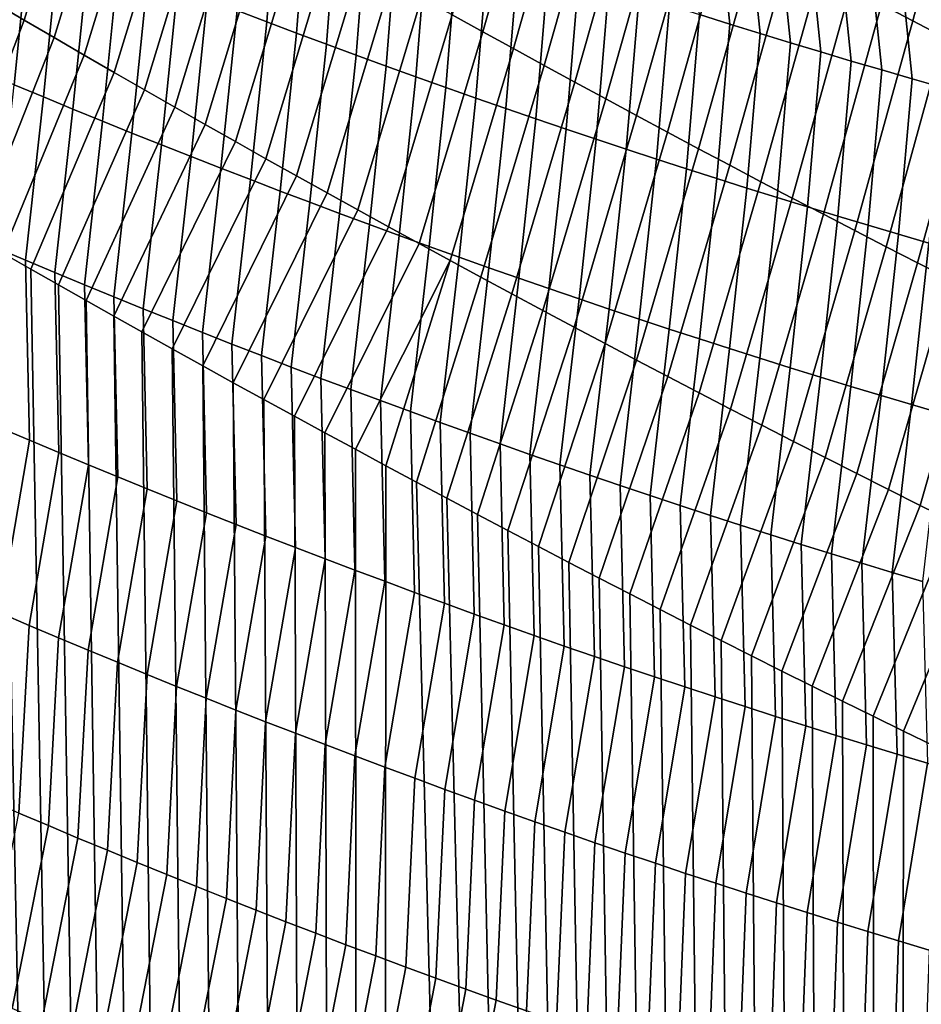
# Model space of a CAD drawing. Header units: metres. Extents: x -240 to 45, y -77 to 27.
# Tile 794 of 1056: x 11.09 to 12.68, y -28.07 to -26.32. Entities that reach past the tile are written whole.
import ezdxf

# ---------------------------------------------------------------- set-up
doc = ezdxf.new("R2010")
doc.units = ezdxf.units.M
doc.layers.add('solid_102011X2', color=7, linetype='CONTINUOUS')

msp = doc.modelspace()

# ---------------------------------------------------------------- linework, layer by layer
at = {"layer": 'solid_102011X2'}
for points in [[(11.041926, -26.291859, 119.788956), (11.094954, -26.322968, 119.813499), (11.211271, -25.945053, 119.898949), (11.158509, -25.913717, 119.875015)], [(12.614131, -26.295465, 120.521523), (12.669332, -26.324327, 120.54142), (12.766119, -25.955944, 120.647308), (12.711186, -25.92697, 120.627975)], [(11.094954, -26.322968, 119.813499), (11.148098, -26.353983, 119.837921), (11.264148, -25.976292, 119.922752), (11.211271, -25.945053, 119.898949)], [(11.85323, -26.313469, 120.175758), (11.90745, -26.343515, 120.197937), (12.013729, -25.970446, 120.293274), (11.959776, -25.940235, 120.27169)], [(12.669332, -26.324327, 120.54142), (12.724634, -26.353069, 120.561172), (12.82115, -25.984797, 120.666496), (12.766119, -25.955944, 120.647308)], [(11.148098, -26.353983, 119.837921), (11.201359, -26.384909, 119.862206), (11.317139, -26.007437, 119.946426), (11.264148, -25.976292, 119.922752)], [(11.90745, -26.343515, 120.197937), (11.96178, -26.373457, 120.219978), (12.067788, -26.000549, 120.314728), (12.013729, -25.970446, 120.293274)], [(11.96178, -26.373457, 120.219978), (12.016219, -26.403292, 120.241875), (12.121953, -26.030546, 120.336037), (12.067788, -26.000549, 120.314728)], [(11.201359, -26.384909, 119.862206), (11.254738, -26.415743, 119.886353), (11.370243, -26.038485, 119.969971), (11.317139, -26.007437, 119.946426)], [(11.54562, -26.05689, 81.034103), (11.524826, -26.325964, 81.30732), (11.472113, -26.305897, 81.326851), (11.492708, -26.037117, 81.053238)], [(12.016219, -26.403292, 120.241875), (12.070767, -26.433023, 120.263634), (12.176224, -26.060431, 120.357208), (12.121953, -26.030546, 120.336037)], [(11.254738, -26.415743, 119.886353), (11.308233, -26.446484, 119.91037), (11.42346, -26.069435, 119.993378), (11.370243, -26.038485, 119.969971)], [(12.316417, -26.053926, 80.4972), (12.34543, -26.330112, 80.761742), (12.29177, -26.313282, 80.779037), (12.262669, -26.037243, 80.514229)], [(12.370207, -26.070408, 80.480286), (12.399137, -26.346741, 80.744576), (12.34543, -26.330112, 80.761742), (12.316417, -26.053926, 80.4972)], [(11.308233, -26.446484, 119.91037), (11.361844, -26.477131, 119.93425), (11.476789, -26.10029, 120.016647), (11.42346, -26.069435, 119.993378)], [(11.598586, -26.076473, 81.015091), (11.577597, -26.34584, 81.28791), (11.524826, -26.325964, 81.30732), (11.54562, -26.05689, 81.034103)], [(12.070767, -26.433023, 120.263634), (12.125424, -26.462646, 120.285255), (12.230598, -26.090206, 120.378242), (12.176224, -26.060431, 120.357208)], [(12.42404, -26.086691, 80.463501), (12.452888, -26.363169, 80.727524), (12.399137, -26.346741, 80.744576), (12.370207, -26.070408, 80.480286)], [(11.651604, -26.095861, 80.996193), (11.630424, -26.365522, 81.268616), (11.577597, -26.34584, 81.28791), (11.598586, -26.076473, 81.015091)], [(12.477914, -26.102772, 80.446838), (12.506683, -26.379395, 80.710609), (12.452888, -26.363169, 80.727524), (12.42404, -26.086691, 80.463501)], [(11.361844, -26.477131, 119.93425), (11.415572, -26.507683, 119.957993), (11.530232, -26.131044, 120.039787), (11.476789, -26.10029, 120.016647)], [(11.704675, -26.115057, 80.977425), (11.683308, -26.385014, 81.249451), (11.630424, -26.365522, 81.268616), (11.651604, -26.095861, 80.996193)], [(12.125424, -26.462646, 120.285255), (12.180189, -26.492163, 120.306732), (12.285079, -26.119869, 120.399139), (12.230598, -26.090206, 120.378242)], [(12.531828, -26.118652, 80.430298), (12.560524, -26.395416, 80.69381), (12.506683, -26.379395, 80.710609), (12.477914, -26.102772, 80.446838)], [(11.757797, -26.13406, 80.958778), (11.736247, -26.40431, 81.230408), (11.683308, -26.385014, 81.249451), (11.704675, -26.115057, 80.977425)], [(12.180189, -26.492163, 120.306732), (12.235063, -26.521568, 120.328064), (12.339663, -26.14942, 120.419891), (12.285079, -26.119869, 120.399139)], [(12.585784, -26.134331, 80.413879), (12.614408, -26.411236, 80.677139), (12.560524, -26.395416, 80.69381), (12.531828, -26.118652, 80.430298)], [(11.104754, -26.160112, 81.46701), (11.077103, -26.437319, 81.732414), (11.025043, -26.415449, 81.753365), (11.052513, -26.138535, 81.487518)], [(11.415572, -26.507683, 119.957993), (11.469415, -26.538139, 119.981598), (11.583787, -26.161701, 120.06279), (11.530232, -26.131044, 120.039787)], [(11.810971, -26.152866, 80.940247), (11.789242, -26.423412, 81.211487), (11.736247, -26.40431, 81.230408), (11.757797, -26.13406, 80.958778)], [(12.639779, -26.149807, 80.397583), (12.668336, -26.426853, 80.660599), (12.614408, -26.411236, 80.677139), (12.585784, -26.134331, 80.413879)], [(11.864197, -26.171478, 80.921844), (11.842292, -26.44232, 81.192696), (11.789242, -26.423412, 81.211487), (11.810971, -26.152866, 80.940247)], [(12.235063, -26.521568, 120.328064), (12.290043, -26.550867, 120.349251), (12.39435, -26.17886, 120.440498), (12.339663, -26.14942, 120.419891)], [(12.693814, -26.165079, 80.381416), (12.722306, -26.442265, 80.644173), (12.668336, -26.426853, 80.660599), (12.639779, -26.149807, 80.397583)], [(11.157056, -26.181503, 81.446625), (11.129229, -26.459002, 81.711586), (11.077103, -26.437319, 81.732414), (11.104754, -26.160112, 81.46701)], [(11.469415, -26.538139, 119.981598), (11.523374, -26.568501, 120.005058), (11.637453, -26.192257, 120.085663), (11.583787, -26.161701, 120.06279)], [(11.917473, -26.189896, 80.903564), (11.895396, -26.461033, 81.174026), (11.842292, -26.44232, 81.192696), (11.864197, -26.171478, 80.921844)], [(11.209417, -26.202707, 81.426361), (11.181417, -26.480497, 81.69088), (11.129229, -26.459002, 81.711586), (11.157056, -26.181503, 81.446625)], [(11.523374, -26.568501, 120.005058), (11.577447, -26.598764, 120.028389), (11.691231, -26.222713, 120.108391), (11.637453, -26.192257, 120.085663)], [(11.970798, -26.208117, 80.885406), (11.948555, -26.479549, 81.155479), (11.895396, -26.461033, 81.174026), (11.917473, -26.189896, 80.903564)], [(12.290043, -26.550867, 120.349251), (12.345131, -26.580055, 120.370293), (12.449142, -26.208183, 120.460968), (12.39435, -26.17886, 120.440498)], [(11.261839, -26.223724, 81.406212), (11.233671, -26.501806, 81.670296), (11.181417, -26.480497, 81.69088), (11.209417, -26.202707, 81.426361)], [(12.024173, -26.226139, 80.867371), (12.001766, -26.497868, 81.137054), (11.948555, -26.479549, 81.155479), (11.970798, -26.208117, 80.885406)], [(12.345131, -26.580055, 120.370293), (12.400326, -26.609131, 120.391197), (12.504036, -26.237394, 120.4813), (12.449142, -26.208183, 120.460968)], [(11.31432, -26.244551, 81.386192), (11.285989, -26.522928, 81.649834), (11.233671, -26.501806, 81.670296), (11.261839, -26.223724, 81.406212)], [(11.577447, -26.598764, 120.028389), (11.631635, -26.628931, 120.051582), (11.74512, -26.253067, 120.130989), (11.691231, -26.222713, 120.108391)], [(12.077597, -26.243965, 80.849457), (12.055031, -26.515991, 81.118759), (12.001766, -26.497868, 81.137054), (12.024173, -26.226139, 80.867371)], [(11.366859, -26.26519, 81.366287), (11.338369, -26.543861, 81.629494), (11.285989, -26.522928, 81.649834), (11.31432, -26.244551, 81.386192)], [(12.131069, -26.261593, 80.831665), (12.108348, -26.533915, 81.100586), (12.055031, -26.515991, 81.118759), (12.077597, -26.243965, 80.849457)], [(12.400326, -26.609131, 120.391197), (12.455626, -26.638096, 120.411957), (12.559032, -26.266487, 120.50148), (12.504036, -26.237394, 120.4813)], [(11.631635, -26.628931, 120.051582), (11.685938, -26.659, 120.074631), (11.79912, -26.283319, 120.153442), (11.74512, -26.253067, 120.130989)], [(12.184589, -26.279022, 80.813995), (12.161716, -26.55164, 81.082535), (12.108348, -26.533915, 81.100586), (12.131069, -26.261593, 80.831665)], [(11.419457, -26.285639, 81.346512), (11.390812, -26.564604, 81.609276), (11.338369, -26.543861, 81.629494), (11.366859, -26.26519, 81.366287)], [(12.238156, -26.296253, 80.796455), (12.215137, -26.569166, 81.064613), (12.161716, -26.55164, 81.082535), (12.184589, -26.279022, 80.813995)], [(12.455626, -26.638096, 120.411957), (12.511033, -26.666948, 120.432564), (12.614131, -26.295465, 120.521523), (12.559032, -26.266487, 120.50148)], [(11.094954, -26.322968, 119.813499), (11.041926, -26.291859, 119.788956), (10.909885, -26.650547, 119.716637), (10.959059, -26.679066, 119.739868)], [(11.472113, -26.305897, 81.326851), (11.443317, -26.585159, 81.58918), (11.390812, -26.564604, 81.609276), (11.419457, -26.285639, 81.346512)], [(11.685938, -26.659, 120.074631), (11.740354, -26.688969, 120.097542), (11.85323, -26.313469, 120.175758), (11.79912, -26.283319, 120.153442)], [(12.29177, -26.313282, 80.779037), (12.268606, -26.586493, 81.046822), (12.215137, -26.569166, 81.064613), (12.238156, -26.296253, 80.796455)], [(12.511033, -26.666948, 120.432564), (12.566545, -26.695686, 120.453026), (12.669332, -26.324327, 120.54142), (12.614131, -26.295465, 120.521523)], [(11.524826, -26.325964, 81.30732), (11.495884, -26.605522, 81.569214), (11.443317, -26.585159, 81.58918), (11.472113, -26.305897, 81.326851)], [(11.740354, -26.688969, 120.097542), (11.794885, -26.718838, 120.120308), (11.90745, -26.343515, 120.197937), (11.85323, -26.313469, 120.175758)], [(12.34543, -26.330112, 80.761742), (12.322127, -26.603619, 81.029152), (12.268606, -26.586493, 81.046822), (12.29177, -26.313282, 80.779037)], [(11.148098, -26.353983, 119.837921), (11.094954, -26.322968, 119.813499), (10.959059, -26.679066, 119.739868), (11.008235, -26.707453, 119.762939)], [(11.577597, -26.34584, 81.28791), (11.548512, -26.625694, 81.54937), (11.495884, -26.605522, 81.569214), (11.524826, -26.325964, 81.30732)], [(12.399137, -26.346741, 80.744576), (12.375697, -26.620544, 81.011604), (12.322127, -26.603619, 81.029152), (12.34543, -26.330112, 80.761742)], [(12.566545, -26.695686, 120.453026), (12.622164, -26.72431, 120.473343), (12.724634, -26.353069, 120.561172), (12.669332, -26.324327, 120.54142)], [(11.630424, -26.365522, 81.268616), (11.601201, -26.645674, 81.529648), (11.548512, -26.625694, 81.54937), (11.577597, -26.34584, 81.28791)], [(11.794885, -26.718838, 120.120308), (11.849528, -26.748608, 120.142937), (11.96178, -26.373457, 120.219978), (11.90745, -26.343515, 120.197937)], [(12.452888, -26.363169, 80.727524), (12.429317, -26.637268, 80.994186), (12.375697, -26.620544, 81.011604), (12.399137, -26.346741, 80.744576)], [(11.201359, -26.384909, 119.862206), (11.148098, -26.353983, 119.837921), (11.008235, -26.707453, 119.762939), (11.057412, -26.73571, 119.785851)], [(11.683308, -26.385014, 81.249451), (11.653951, -26.665462, 81.510056), (11.601201, -26.645674, 81.529648), (11.630424, -26.365522, 81.268616)], [(12.506683, -26.379395, 80.710609), (12.482985, -26.65379, 80.976891), (12.429317, -26.637268, 80.994186), (12.452888, -26.363169, 80.727524)], [(12.622164, -26.72431, 120.473343), (12.677886, -26.752817, 120.493515), (12.780037, -26.381693, 120.58078), (12.724634, -26.353069, 120.561172)], [(11.254738, -26.415743, 119.886353), (11.201359, -26.384909, 119.862206), (11.057412, -26.73571, 119.785851), (11.10659, -26.763834, 119.808601)], [(11.736247, -26.40431, 81.230408), (11.70676, -26.685057, 81.490585), (11.653951, -26.665462, 81.510056), (11.683308, -26.385014, 81.249451)], [(11.849528, -26.748608, 120.142937), (11.904284, -26.778275, 120.165421), (12.016219, -26.403292, 120.241875), (11.96178, -26.373457, 120.219978)], [(12.560524, -26.395416, 80.69381), (12.536701, -26.670109, 80.959732), (12.482985, -26.65379, 80.976891), (12.506683, -26.379395, 80.710609)], [(12.677886, -26.752817, 120.493515), (12.733713, -26.78121, 120.513542), (12.83554, -26.410198, 120.600243), (12.780037, -26.381693, 120.58078)], [(11.904284, -26.778275, 120.165421), (11.959154, -26.80784, 120.187767), (12.070767, -26.433023, 120.263634), (12.016219, -26.403292, 120.241875)], [(12.614408, -26.411236, 80.677139), (12.590466, -26.686224, 80.942696), (12.536701, -26.670109, 80.959732), (12.560524, -26.395416, 80.69381)], [(11.308233, -26.446484, 119.91037), (11.254738, -26.415743, 119.886353), (11.10659, -26.763834, 119.808601), (11.155767, -26.791824, 119.831192)], [(11.789242, -26.423412, 81.211487), (11.75963, -26.704456, 81.471237), (11.70676, -26.685057, 81.490585), (11.736247, -26.40431, 81.230408)], [(12.668336, -26.426853, 80.660599), (12.644277, -26.702135, 80.925781), (12.590466, -26.686224, 80.942696), (12.614408, -26.411236, 80.677139)], [(11.129229, -26.459002, 81.711586), (11.097498, -26.748316, 81.963058), (11.045527, -26.726372, 81.984337), (11.077103, -26.437319, 81.732414)], [(11.842292, -26.44232, 81.192696), (11.812559, -26.723663, 81.452019), (11.75963, -26.704456, 81.471237), (11.789242, -26.423412, 81.211487)], [(11.959154, -26.80784, 120.187767), (12.014135, -26.837303, 120.209969), (12.125424, -26.462646, 120.285255), (12.070767, -26.433023, 120.263634)], [(12.722306, -26.442265, 80.644173), (12.698134, -26.717842, 80.908997), (12.644277, -26.702135, 80.925781), (12.668336, -26.426853, 80.660599)], [(11.361844, -26.477131, 119.93425), (11.308233, -26.446484, 119.91037), (11.155767, -26.791824, 119.831192), (11.204943, -26.819683, 119.853615)], [(11.895396, -26.461033, 81.174026), (11.865546, -26.742674, 81.432922), (11.812559, -26.723663, 81.452019), (11.842292, -26.44232, 81.192696)], [(11.181417, -26.480497, 81.69088), (11.149539, -26.770075, 81.941902), (11.097498, -26.748316, 81.963058), (11.129229, -26.459002, 81.711586)], [(11.948555, -26.479549, 81.155479), (11.918591, -26.76149, 81.413956), (11.865546, -26.742674, 81.432922), (11.895396, -26.461033, 81.174026)], [(12.014135, -26.837303, 120.209969), (12.06923, -26.866661, 120.232025), (12.180189, -26.492163, 120.306732), (12.125424, -26.462646, 120.285255)], [(11.233671, -26.501806, 81.670296), (11.201648, -26.791647, 81.920868), (11.149539, -26.770075, 81.941902), (11.181417, -26.480497, 81.69088)], [(11.415572, -26.507683, 119.957993), (11.361844, -26.477131, 119.93425), (11.204943, -26.819683, 119.853615), (11.254114, -26.847408, 119.875885)], [(12.001766, -26.497868, 81.137054), (11.971695, -26.780107, 81.395111), (11.918591, -26.76149, 81.413956), (11.948555, -26.479549, 81.155479)], [(11.285989, -26.522928, 81.649834), (11.253824, -26.813034, 81.899956), (11.201648, -26.791647, 81.920868), (11.233671, -26.501806, 81.670296)], [(11.469415, -26.538139, 119.981598), (11.415572, -26.507683, 119.957993), (11.254114, -26.847408, 119.875885), (11.303283, -26.875002, 119.897987)], [(12.055031, -26.515991, 81.118759), (12.024856, -26.798529, 81.376396), (11.971695, -26.780107, 81.395111), (12.001766, -26.497868, 81.137054)], [(12.06923, -26.866661, 120.232025), (12.124435, -26.895914, 120.253937), (12.235063, -26.521568, 120.328064), (12.180189, -26.492163, 120.306732)], [(11.338369, -26.543861, 81.629494), (11.306068, -26.834232, 81.879166), (11.253824, -26.813034, 81.899956), (11.285989, -26.522928, 81.649834)], [(12.108348, -26.533915, 81.100586), (12.078072, -26.816753, 81.357811), (12.024856, -26.798529, 81.376396), (12.055031, -26.515991, 81.118759)], [(12.124435, -26.895914, 120.253937), (12.179751, -26.925062, 120.275696), (12.290043, -26.550867, 120.349251), (12.235063, -26.521568, 120.328064)], [(11.523374, -26.568501, 120.005058), (11.469415, -26.538139, 119.981598), (11.303283, -26.875002, 119.897987), (11.357371, -26.905203, 119.922119)], [(12.161716, -26.55164, 81.082535), (12.131345, -26.834778, 81.339348), (12.078072, -26.816753, 81.357811), (12.108348, -26.533915, 81.100586)], [(11.390812, -26.564604, 81.609276), (11.358379, -26.855242, 81.858505), (11.306068, -26.834232, 81.879166), (11.338369, -26.543861, 81.629494)], [(12.215137, -26.569166, 81.064613), (12.184673, -26.852604, 81.321014), (12.131345, -26.834778, 81.339348), (12.161716, -26.55164, 81.082535)], [(12.179751, -26.925062, 120.275696), (12.235179, -26.954103, 120.297318), (12.345131, -26.580055, 120.370293), (12.290043, -26.550867, 120.349251)], [(11.577447, -26.598764, 120.028389), (11.523374, -26.568501, 120.005058), (11.357371, -26.905203, 119.922119), (11.411461, -26.935247, 119.94606)], [(11.443317, -26.585159, 81.58918), (11.410757, -26.876062, 81.837967), (11.358379, -26.855242, 81.858505), (11.390812, -26.564604, 81.609276)], [(12.268606, -26.586493, 81.046822), (12.238056, -26.87023, 81.302803), (12.184673, -26.852604, 81.321014), (12.215137, -26.569166, 81.064613)], [(10.800631, -60.200001, 119.664429), (11.711883, -60.200001, 120.0756), (10.860717, -26.621897, 119.693237), (10.811554, -26.593117, 119.669685)], [(11.495884, -26.605522, 81.569214), (11.463202, -26.896694, 81.817551), (11.410757, -26.876062, 81.837967), (11.443317, -26.585159, 81.58918)], [(12.235179, -26.954103, 120.297318), (12.290718, -26.983038, 120.318794), (12.400326, -26.609131, 120.391197), (12.345131, -26.580055, 120.370293)], [(12.322127, -26.603619, 81.029152), (12.291493, -26.887657, 81.284721), (12.238056, -26.87023, 81.302803), (12.268606, -26.586493, 81.046822)], [(11.631635, -26.628931, 120.051582), (11.577447, -26.598764, 120.028389), (11.411461, -26.935247, 119.94606), (11.46555, -26.965136, 119.969818)], [(11.548512, -26.625694, 81.54937), (11.515711, -26.917135, 81.797264), (11.463202, -26.896694, 81.817551), (11.495884, -26.605522, 81.569214)], [(12.290718, -26.983038, 120.318794), (12.346366, -27.011864, 120.340118), (12.455626, -26.638096, 120.411957), (12.400326, -26.609131, 120.391197)], [(12.375697, -26.620544, 81.011604), (12.344985, -26.904882, 81.266769), (12.291493, -26.887657, 81.284721), (12.322127, -26.603619, 81.029152)], [(11.711883, -60.200001, 120.0756), (10.909885, -26.650547, 119.716637), (10.860717, -26.621897, 119.693237)], [(11.685938, -26.659, 120.074631), (11.631635, -26.628931, 120.051582), (11.46555, -26.965136, 119.969818), (11.519638, -26.994864, 119.993378)], [(11.601201, -26.645674, 81.529648), (11.568286, -26.937384, 81.777107), (11.515711, -26.917135, 81.797264), (11.548512, -26.625694, 81.54937)], [(12.429317, -26.637268, 80.994186), (12.39853, -26.921906, 81.248947), (12.344985, -26.904882, 81.266769), (12.375697, -26.620544, 81.011604)], [(11.653951, -26.665462, 81.510056), (11.620926, -26.957441, 81.757072), (11.568286, -26.937384, 81.777107), (11.601201, -26.645674, 81.529648)], [(12.346366, -27.011864, 120.340118), (12.402124, -27.040581, 120.361298), (12.511033, -26.666948, 120.432564), (12.455626, -26.638096, 120.411957)], [(12.482985, -26.65379, 80.976891), (12.452127, -26.938726, 81.231255), (12.39853, -26.921906, 81.248947), (12.429317, -26.637268, 80.994186)], [(11.711883, -60.200001, 120.0756), (10.959059, -26.679066, 119.739868), (10.909885, -26.650547, 119.716637)], [(11.740354, -26.688969, 120.097542), (11.685938, -26.659, 120.074631), (11.519638, -26.994864, 119.993378), (11.573722, -27.024435, 120.016747)], [(12.536701, -26.670109, 80.959732), (12.505776, -26.955345, 81.213684), (12.452127, -26.938726, 81.231255), (12.482985, -26.65379, 80.976891)], [(11.711883, -60.200001, 120.0756), (11.008235, -26.707453, 119.762939), (10.959059, -26.679066, 119.739868)], [(11.70676, -26.685057, 81.490585), (11.67363, -26.977306, 81.73716), (11.620926, -26.957441, 81.757072), (11.653951, -26.665462, 81.510056)], [(12.402124, -27.040581, 120.361298), (12.457993, -27.069187, 120.382332), (12.566545, -26.695686, 120.453026), (12.511033, -26.666948, 120.432564)], [(12.590466, -26.686224, 80.942696), (12.559479, -26.97176, 81.196251), (12.505776, -26.955345, 81.213684), (12.536701, -26.670109, 80.959732)], [(11.794885, -26.718838, 120.120308), (11.740354, -26.688969, 120.097542), (11.573722, -27.024435, 120.016747), (11.627802, -27.053846, 120.039932)], [(11.75963, -26.704456, 81.471237), (11.726398, -26.996979, 81.717377), (11.67363, -26.977306, 81.73716), (11.70676, -26.685057, 81.490585)], [(12.457993, -27.069187, 120.382332), (12.513969, -27.097683, 120.403214), (12.622164, -26.72431, 120.473343), (12.566545, -26.695686, 120.453026)], [(12.644277, -26.702135, 80.925781), (12.613232, -26.987972, 81.17894), (12.559479, -26.97176, 81.196251), (12.590466, -26.686224, 80.942696)], [(11.711883, -60.200001, 120.0756), (11.057412, -26.73571, 119.785851), (11.008235, -26.707453, 119.762939)], [(11.812559, -26.723663, 81.452019), (11.779229, -27.016457, 81.697723), (11.726398, -26.996979, 81.717377), (11.75963, -26.704456, 81.471237)], [(12.698134, -26.717842, 80.908997), (12.667035, -27.003979, 81.161758), (12.613232, -26.987972, 81.17894), (12.644277, -26.702135, 80.925781)], [(11.097498, -26.748316, 81.963058), (11.104604, -27.067034, 82.182594), (11.052638, -27.044983, 82.204254), (11.045527, -26.726372, 81.984337)], [(11.849528, -26.748608, 120.142937), (11.794885, -26.718838, 120.120308), (11.627802, -27.053846, 120.039932), (11.681876, -27.083101, 120.06292)], [(11.865546, -26.742674, 81.432922), (11.832124, -27.03574, 81.678192), (11.779229, -27.016457, 81.697723), (11.812559, -26.723663, 81.452019)], [(12.513969, -27.097683, 120.403214), (12.570055, -27.126066, 120.423943), (12.677886, -26.752817, 120.493515), (12.622164, -26.72431, 120.473343)], [(12.752039, -26.733345, 80.892342), (12.720889, -27.019779, 81.144714), (12.667035, -27.003979, 81.161758), (12.698134, -26.717842, 80.908997)], [(11.711883, -60.200001, 120.0756), (11.10659, -26.763834, 119.808601), (11.057412, -26.73571, 119.785851)], [(11.149539, -26.770075, 81.941902), (11.156642, -27.088898, 82.161049), (11.104604, -27.067034, 82.182594), (11.097498, -26.748316, 81.963058)], [(11.849528, -26.748608, 120.142937), (11.681876, -27.083101, 120.06292), (11.735943, -27.112196, 120.085724)], [(11.904284, -26.778275, 120.165421), (11.849528, -26.748608, 120.142937), (11.735943, -27.112196, 120.085724), (11.790001, -27.14113, 120.108337)], [(11.918591, -26.76149, 81.413956), (11.885081, -27.054829, 81.658798), (11.832124, -27.03574, 81.678192), (11.865546, -26.742674, 81.432922)], [(11.711883, -60.200001, 120.0756), (11.155767, -26.791824, 119.831192), (11.10659, -26.763834, 119.808601)], [(11.971695, -26.780107, 81.395111), (11.938101, -27.073721, 81.639519), (11.885081, -27.054829, 81.658798), (11.918591, -26.76149, 81.413956)], [(12.570055, -27.126066, 120.423943), (12.626249, -27.154337, 120.444527), (12.733713, -26.78121, 120.513542), (12.677886, -26.752817, 120.493515)], [(11.201648, -26.791647, 81.920868), (11.208753, -27.110577, 82.139633), (11.156642, -27.088898, 82.161049), (11.149539, -26.770075, 81.941902)], [(11.959154, -26.80784, 120.187767), (11.904284, -26.778275, 120.165421), (11.790001, -27.14113, 120.108337), (11.844049, -27.169907, 120.130753)], [(12.024856, -26.798529, 81.376396), (11.991181, -27.092415, 81.620377), (11.938101, -27.073721, 81.639519), (11.971695, -26.780107, 81.395111)], [(12.626249, -27.154337, 120.444527), (12.682551, -27.182495, 120.464958), (12.789644, -26.809484, 120.533409), (12.733713, -26.78121, 120.513542)], [(11.711883, -60.200001, 120.0756), (11.204943, -26.819683, 119.853615), (11.155767, -26.791824, 119.831192)], [(11.253824, -26.813034, 81.899956), (11.260936, -27.132069, 82.118347), (11.208753, -27.110577, 82.139633), (11.201648, -26.791647, 81.920868)], [(12.078072, -26.816753, 81.357811), (12.044324, -27.110914, 81.601364), (11.991181, -27.092415, 81.620377), (12.024856, -26.798529, 81.376396)], [(11.711883, -60.200001, 120.0756), (11.254114, -26.847408, 119.875885), (11.204943, -26.819683, 119.853615)], [(11.306068, -26.834232, 81.879166), (11.31319, -27.153372, 82.097183), (11.260936, -27.132069, 82.118347), (11.253824, -26.813034, 81.899956)], [(12.014135, -26.837303, 120.209969), (11.959154, -26.80784, 120.187767), (11.844049, -27.169907, 120.130753), (11.898084, -27.198523, 120.152985)], [(12.131345, -26.834778, 81.339348), (12.097526, -27.129213, 81.582474), (12.044324, -27.110914, 81.601364), (12.078072, -26.816753, 81.357811)], [(12.682551, -27.182495, 120.464958), (12.738962, -27.210539, 120.485237), (12.845679, -26.837641, 120.553139), (12.789644, -26.809484, 120.533409)], [(11.358379, -26.855242, 81.858505), (11.365517, -27.174488, 82.076141), (11.31319, -27.153372, 82.097183), (11.306068, -26.834232, 81.879166)], [(12.06923, -26.866661, 120.232025), (12.014135, -26.837303, 120.209969), (11.898084, -27.198523, 120.152985), (11.952106, -27.226978, 120.175034)], [(12.184673, -26.852604, 81.321014), (12.150787, -27.147314, 81.563713), (12.097526, -27.129213, 81.582474), (12.131345, -26.834778, 81.339348)], [(11.711883, -60.200001, 120.0756), (11.303283, -26.875002, 119.897987), (11.254114, -26.847408, 119.875885)], [(11.410757, -26.876062, 81.837967), (11.417914, -27.195415, 82.055229), (11.365517, -27.174488, 82.076141), (11.358379, -26.855242, 81.858505)], [(12.238056, -26.87023, 81.302803), (12.204109, -27.165216, 81.545082), (12.150787, -27.147314, 81.563713), (12.184673, -26.852604, 81.321014)], [(12.124435, -26.895914, 120.253937), (12.06923, -26.866661, 120.232025), (11.952106, -27.226978, 120.175034), (12.006114, -27.255272, 120.196884)], [(12.291493, -26.887657, 81.284721), (12.257488, -27.182919, 81.526588), (12.204109, -27.165216, 81.545082), (12.238056, -26.87023, 81.302803)], [(11.711883, -60.200001, 120.0756), (11.357371, -26.905203, 119.922119), (11.303283, -26.875002, 119.897987)], [(11.463202, -26.896694, 81.817551), (11.470382, -27.216152, 82.034447), (11.417914, -27.195415, 82.055229), (11.410757, -26.876062, 81.837967)], [(12.344985, -26.904882, 81.266769), (12.310926, -27.20042, 81.508217), (12.257488, -27.182919, 81.526588), (12.291493, -26.887657, 81.284721)], [(11.711883, -60.200001, 120.0756), (11.411461, -26.935247, 119.94606), (11.357371, -26.905203, 119.922119)], [(11.515711, -26.917135, 81.797264), (11.52292, -27.2367, 82.013794), (11.470382, -27.216152, 82.034447), (11.463202, -26.896694, 81.817551)], [(12.179751, -26.925062, 120.275696), (12.124435, -26.895914, 120.253937), (12.006114, -27.255272, 120.196884), (12.060105, -27.283407, 120.218552)], [(12.39853, -26.921906, 81.248947), (12.364423, -27.21772, 81.489975), (12.310926, -27.20042, 81.508217), (12.344985, -26.904882, 81.266769)], [(11.568286, -26.937384, 81.777107), (11.575526, -27.257055, 81.993263), (11.52292, -27.2367, 82.013794), (11.515711, -26.917135, 81.797264)], [(12.235179, -26.954103, 120.297318), (12.179751, -26.925062, 120.275696), (12.060105, -27.283407, 120.218552), (12.114079, -27.31138, 120.240028)], [(12.452127, -26.938726, 81.231255), (12.417975, -27.234818, 81.471863), (12.364423, -27.21772, 81.489975), (12.39853, -26.921906, 81.248947)], [(11.711883, -60.200001, 120.0756), (11.46555, -26.965136, 119.969818), (11.411461, -26.935247, 119.94606)], [(11.620926, -26.957441, 81.757072), (11.628202, -27.277218, 81.972862), (11.575526, -27.257055, 81.993263), (11.568286, -26.937384, 81.777107)], [(12.505776, -26.955345, 81.213684), (12.471585, -27.251713, 81.453888), (12.417975, -27.234818, 81.471863), (12.452127, -26.938726, 81.231255)], [(11.67363, -26.977306, 81.73716), (11.680947, -27.297188, 81.952591), (11.628202, -27.277218, 81.972862), (11.620926, -26.957441, 81.757072)], [(12.290718, -26.983038, 120.318794), (12.235179, -26.954103, 120.297318), (12.114079, -27.31138, 120.240028), (12.168035, -27.339191, 120.261314)], [(12.559479, -26.97176, 81.196251), (12.52525, -27.268406, 81.436035), (12.471585, -27.251713, 81.453888), (12.505776, -26.955345, 81.213684)], [(11.711883, -60.200001, 120.0756), (11.519638, -26.994864, 119.993378), (11.46555, -26.965136, 119.969818)], [(11.726398, -26.996979, 81.717377), (11.733761, -27.316965, 81.932442), (11.680947, -27.297188, 81.952591), (11.67363, -26.977306, 81.73716)], [(12.613232, -26.987972, 81.17894), (12.578972, -27.284895, 81.41832), (12.52525, -27.268406, 81.436035), (12.559479, -26.97176, 81.196251)], [(11.711883, -60.200001, 120.0756), (11.573722, -27.024435, 120.016747), (11.519638, -26.994864, 119.993378)], [(12.346366, -27.011864, 120.340118), (12.290718, -26.983038, 120.318794), (12.168035, -27.339191, 120.261314), (12.221969, -27.366842, 120.282417)], [(12.667035, -27.003979, 81.161758), (12.632748, -27.301178, 81.400734), (12.578972, -27.284895, 81.41832), (12.613232, -26.987972, 81.17894)], [(11.779229, -27.016457, 81.697723), (11.786641, -27.33655, 81.91243), (11.733761, -27.316965, 81.932442), (11.726398, -26.996979, 81.717377)], [(12.402124, -27.040581, 120.361298), (12.346366, -27.011864, 120.340118), (12.221969, -27.366842, 120.282417), (12.275883, -27.394331, 120.303329)], [(12.720889, -27.019779, 81.144714), (12.686579, -27.317257, 81.383278), (12.632748, -27.301178, 81.400734), (12.667035, -27.003979, 81.161758)], [(11.711883, -60.200001, 120.0756), (11.627802, -27.053846, 120.039932), (11.573722, -27.024435, 120.016747)], [(11.832124, -27.03574, 81.678192), (11.839589, -27.355938, 81.892548), (11.786641, -27.33655, 81.91243), (11.779229, -27.016457, 81.697723)], [(11.104604, -27.067034, 82.182594), (11.051983, -27.37295, 82.410332), (11.000052, -27.350616, 82.432533), (11.052638, -27.044983, 82.204254)], [(11.885081, -27.054829, 81.658798), (11.892604, -27.37513, 81.872787), (11.839589, -27.355938, 81.892548), (11.832124, -27.03574, 81.678192)], [(12.457993, -27.069187, 120.382332), (12.402124, -27.040581, 120.361298), (12.275883, -27.394331, 120.303329), (12.32978, -27.421659, 120.324059)], [(11.711883, -60.200001, 120.0756), (11.681876, -27.083101, 120.06292), (11.627802, -27.053846, 120.039932)], [(11.938101, -27.073721, 81.639519), (11.945685, -27.394127, 81.853165), (11.892604, -27.37513, 81.872787), (11.885081, -27.054829, 81.658798)], [(11.156642, -27.088898, 82.161049), (11.103992, -27.395098, 82.38826), (11.051983, -27.37295, 82.410332), (11.104604, -27.067034, 82.182594)], [(11.711883, -60.200001, 120.0756), (11.735943, -27.112196, 120.085724), (11.681876, -27.083101, 120.06292)], [(11.991181, -27.092415, 81.620377), (11.998833, -27.412926, 81.833664), (11.945685, -27.394127, 81.853165), (11.938101, -27.073721, 81.639519)], [(12.513969, -27.097683, 120.403214), (12.457993, -27.069187, 120.382332), (12.32978, -27.421659, 120.324059), (12.383657, -27.448826, 120.344604)], [(11.208753, -27.110577, 82.139633), (11.156078, -27.417061, 82.36631), (11.103992, -27.395098, 82.38826), (11.156642, -27.088898, 82.161049)], [(12.044324, -27.110914, 81.601364), (12.052044, -27.431528, 81.814301), (11.998833, -27.412926, 81.833664), (11.991181, -27.092415, 81.620377)], [(12.570055, -27.126066, 120.423943), (12.513969, -27.097683, 120.403214), (12.383657, -27.448826, 120.344604), (12.437515, -27.475832, 120.36496)], [(11.260936, -27.132069, 82.118347), (11.208242, -27.438839, 82.344498), (11.156078, -27.417061, 82.36631), (11.208753, -27.110577, 82.139633)], [(11.711883, -60.200001, 120.0756), (12.642496, -60.200001, 120.440834), (11.790001, -27.14113, 120.108337), (11.735943, -27.112196, 120.085724)], [(12.097526, -27.129213, 81.582474), (12.105321, -27.44993, 81.795067), (12.052044, -27.431528, 81.814301), (12.044324, -27.110914, 81.601364)], [(11.31319, -27.153372, 82.097183), (11.260483, -27.460428, 82.3228), (11.208242, -27.438839, 82.344498), (11.260936, -27.132069, 82.118347)], [(12.150787, -27.147314, 81.563713), (12.158661, -27.468136, 81.775963), (12.105321, -27.44993, 81.795067), (12.097526, -27.129213, 81.582474)], [(12.626249, -27.154337, 120.444527), (12.570055, -27.126066, 120.423943), (12.437515, -27.475832, 120.36496), (12.491354, -27.502678, 120.385139)], [(12.642496, -60.200001, 120.440834), (11.844049, -27.169907, 120.130753), (11.790001, -27.14113, 120.108337)], [(12.204109, -27.165216, 81.545082), (12.212065, -27.486139, 81.756989), (12.158661, -27.468136, 81.775963), (12.150787, -27.147314, 81.563713)], [(11.365517, -27.174488, 82.076141), (11.3128, -27.481833, 82.301239), (11.260483, -27.460428, 82.3228), (11.31319, -27.153372, 82.097183)], [(12.642496, -60.200001, 120.440834), (11.898084, -27.198523, 120.152985), (11.844049, -27.169907, 120.130753)], [(12.257488, -27.182919, 81.526588), (12.265532, -27.503944, 81.738152), (12.212065, -27.486139, 81.756989), (12.204109, -27.165216, 81.545082)], [(12.682551, -27.182495, 120.464958), (12.626249, -27.154337, 120.444527), (12.491354, -27.502678, 120.385139), (12.545171, -27.529362, 120.405128)], [(11.417914, -27.195415, 82.055229), (11.365193, -27.503048, 82.2798), (11.3128, -27.481833, 82.301239), (11.365517, -27.174488, 82.076141)], [(12.310926, -27.20042, 81.508217), (12.319061, -27.521547, 81.719444), (12.265532, -27.503944, 81.738152), (12.257488, -27.182919, 81.526588)], [(12.738962, -27.210539, 120.485237), (12.682551, -27.182495, 120.464958), (12.545171, -27.529362, 120.405128), (12.598966, -27.555887, 120.424934)], [(11.470382, -27.216152, 82.034447), (11.417662, -27.524075, 82.258499), (11.365193, -27.503048, 82.2798), (11.417914, -27.195415, 82.055229)], [(12.642496, -60.200001, 120.440834), (11.952106, -27.226978, 120.175034), (11.898084, -27.198523, 120.152985)], [(12.364423, -27.21772, 81.489975), (12.372652, -27.538948, 81.700867), (12.319061, -27.521547, 81.719444), (12.310926, -27.20042, 81.508217)], [(11.52292, -27.2367, 82.013794), (11.470204, -27.54491, 82.23732), (11.417662, -27.524075, 82.258499), (11.470382, -27.216152, 82.034447)], [(12.417975, -27.234818, 81.471863), (12.426304, -27.556147, 81.682426), (12.372652, -27.538948, 81.700867), (12.364423, -27.21772, 81.489975)], [(12.795479, -27.238466, 120.505363), (12.738962, -27.210539, 120.485237), (12.598966, -27.555887, 120.424934), (12.652738, -27.582253, 120.444565)], [(11.575526, -27.257055, 81.993263), (11.522822, -27.565556, 82.21627), (11.470204, -27.54491, 82.23732), (11.52292, -27.2367, 82.013794)], [(12.642496, -60.200001, 120.440834), (12.006114, -27.255272, 120.196884), (11.952106, -27.226978, 120.175034)], [(12.471585, -27.251713, 81.453888), (12.480017, -27.573141, 81.664116), (12.426304, -27.556147, 81.682426), (12.417975, -27.234818, 81.471863)], [(12.852104, -27.266279, 120.525345), (12.795479, -27.238466, 120.505363), (12.652738, -27.582253, 120.444565), (12.706487, -27.608458, 120.464005)], [(11.628202, -27.277218, 81.972862), (11.575514, -27.586012, 82.195351), (11.522822, -27.565556, 82.21627), (11.575526, -27.257055, 81.993263)], [(12.642496, -60.200001, 120.440834), (12.060105, -27.283407, 120.218552), (12.006114, -27.255272, 120.196884)], [(12.52525, -27.268406, 81.436035), (12.533791, -27.589931, 81.645943), (12.480017, -27.573141, 81.664116), (12.471585, -27.251713, 81.453888)], [(12.578972, -27.284895, 81.41832), (12.587623, -27.60652, 81.627899), (12.533791, -27.589931, 81.645943), (12.52525, -27.268406, 81.436035)], [(11.680947, -27.297188, 81.952591), (11.628279, -27.606274, 82.174561), (11.575514, -27.586012, 82.195351), (11.628202, -27.277218, 81.972862)], [(12.642496, -60.200001, 120.440834), (12.114079, -27.31138, 120.240028), (12.060105, -27.283407, 120.218552)], [(12.632748, -27.301178, 81.400734), (12.641515, -27.6229, 81.609985), (12.587623, -27.60652, 81.627899), (12.578972, -27.284895, 81.41832)], [(11.733761, -27.316965, 81.932442), (11.681117, -27.626345, 82.1539), (11.628279, -27.606274, 82.174561), (11.680947, -27.297188, 81.952591)], [(12.686579, -27.317257, 81.383278), (12.695466, -27.639076, 81.592216), (12.641515, -27.6229, 81.609985), (12.632748, -27.301178, 81.400734)], [(11.786641, -27.33655, 81.91243), (11.734028, -27.646221, 82.133377), (11.681117, -27.626345, 82.1539), (11.733761, -27.316965, 81.932442)], [(12.642496, -60.200001, 120.440834), (12.168035, -27.339191, 120.261314), (12.114079, -27.31138, 120.240028)], [(11.839589, -27.355938, 81.892548), (11.787011, -27.665903, 82.112976), (11.734028, -27.646221, 82.133377), (11.786641, -27.33655, 81.91243)], [(12.642496, -60.200001, 120.440834), (12.221969, -27.366842, 120.282417), (12.168035, -27.339191, 120.261314)], [(11.892604, -27.37513, 81.872787), (11.840066, -27.68539, 82.092712), (11.787011, -27.665903, 82.112976), (11.839589, -27.355938, 81.892548)], [(11.103992, -27.395098, 82.38826), (11.085824, -27.727591, 82.583817), (11.033668, -27.705286, 82.606369), (11.051983, -27.37295, 82.410332)], [(11.945685, -27.394127, 81.853165), (11.893192, -27.704681, 82.072578), (11.840066, -27.68539, 82.092712), (11.892604, -27.37513, 81.872787)], [(12.642496, -60.200001, 120.440834), (12.275883, -27.394331, 120.303329), (12.221969, -27.366842, 120.282417)], [(11.156078, -27.417061, 82.36631), (11.138063, -27.749708, 82.561386), (11.085824, -27.727591, 82.583817), (11.103992, -27.395098, 82.38826)], [(11.998833, -27.412926, 81.833664), (11.946389, -27.723778, 82.052574), (11.893192, -27.704681, 82.072578), (11.945685, -27.394127, 81.853165)], [(12.642496, -60.200001, 120.440834), (12.32978, -27.421659, 120.324059), (12.275883, -27.394331, 120.303329)], [(12.052044, -27.431528, 81.814301), (11.999656, -27.742676, 82.032707), (11.946389, -27.723778, 82.052574), (11.998833, -27.412926, 81.833664)], [(11.208242, -27.438839, 82.344498), (11.190385, -27.771643, 82.539093), (11.138063, -27.749708, 82.561386), (11.156078, -27.417061, 82.36631)], [(12.105321, -27.44993, 81.795067), (12.052992, -27.761375, 82.01297), (11.999656, -27.742676, 82.032707), (12.052044, -27.431528, 81.814301)], [(12.642496, -60.200001, 120.440834), (12.383657, -27.448826, 120.344604), (12.32978, -27.421659, 120.324059)], [(11.260483, -27.460428, 82.3228), (11.242789, -27.793388, 82.516922), (11.190385, -27.771643, 82.539093), (11.208242, -27.438839, 82.344498)], [(12.642496, -60.200001, 120.440834), (12.437515, -27.475832, 120.36496), (12.383657, -27.448826, 120.344604)], [(11.3128, -27.481833, 82.301239), (11.295274, -27.814947, 82.494888), (11.242789, -27.793388, 82.516922), (11.260483, -27.460428, 82.3228)], [(12.158661, -27.468136, 81.775963), (12.106398, -27.779877, 81.99337), (12.052992, -27.761375, 82.01297), (12.105321, -27.44993, 81.795067)], [(11.365193, -27.503048, 82.2798), (11.347839, -27.836317, 82.472977), (11.295274, -27.814947, 82.494888), (11.3128, -27.481833, 82.301239)], [(12.212065, -27.486139, 81.756989), (12.159871, -27.798178, 81.9739), (12.106398, -27.779877, 81.99337), (12.158661, -27.468136, 81.775963)], [(12.642496, -60.200001, 120.440834), (12.491354, -27.502678, 120.385139), (12.437515, -27.475832, 120.36496)], [(12.265532, -27.503944, 81.738152), (12.213412, -27.816278, 81.954567), (12.159871, -27.798178, 81.9739), (12.212065, -27.486139, 81.756989)], [(11.417662, -27.524075, 82.258499), (11.400486, -27.857498, 82.451202), (11.347839, -27.836317, 82.472977), (11.365193, -27.503048, 82.2798)], [(12.319061, -27.521547, 81.719444), (12.267021, -27.834179, 81.935364), (12.213412, -27.816278, 81.954567), (12.265532, -27.503944, 81.738152)], [(12.642496, -60.200001, 120.440834), (12.545171, -27.529362, 120.405128), (12.491354, -27.502678, 120.385139)], [(11.470204, -27.54491, 82.23732), (11.453212, -27.878489, 82.429558), (11.400486, -27.857498, 82.451202), (11.417662, -27.524075, 82.258499)], [(12.372652, -27.538948, 81.700867), (12.320696, -27.851877, 81.916298), (12.267021, -27.834179, 81.935364), (12.319061, -27.521547, 81.719444)], [(12.642496, -60.200001, 120.440834), (12.598966, -27.555887, 120.424934), (12.545171, -27.529362, 120.405128)], [(11.522822, -27.565556, 82.21627), (11.506017, -27.89929, 82.408043), (11.453212, -27.878489, 82.429558), (11.470204, -27.54491, 82.23732)], [(12.426304, -27.556147, 81.682426), (12.374437, -27.869375, 81.897362), (12.320696, -27.851877, 81.916298), (12.372652, -27.538948, 81.700867)], [(11.575514, -27.586012, 82.195351), (11.558902, -27.919899, 82.386658), (11.506017, -27.89929, 82.408043), (11.522822, -27.565556, 82.21627)], [(12.480017, -27.573141, 81.664116), (12.428245, -27.886669, 81.878571), (12.374437, -27.869375, 81.897362), (12.426304, -27.556147, 81.682426)], [(12.642496, -60.200001, 120.440834), (12.652738, -27.582253, 120.444565), (12.598966, -27.555887, 120.424934)], [(11.628279, -27.606274, 82.174561), (11.611864, -27.940315, 82.36541), (11.558902, -27.919899, 82.386658), (11.575514, -27.586012, 82.195351)], [(12.533791, -27.589931, 81.645943), (12.482117, -27.903759, 81.859909), (12.428245, -27.886669, 81.878571), (12.480017, -27.573141, 81.664116)], [(12.642496, -60.200001, 120.440834), (13.590158, -60.200001, 120.759232), (12.706487, -27.608458, 120.464005), (12.652738, -27.582253, 120.444565)], [(11.681117, -27.626345, 82.1539), (11.664906, -27.960539, 82.344292), (11.611864, -27.940315, 82.36541), (11.628279, -27.606274, 82.174561)], [(12.587623, -27.60652, 81.627899), (12.536054, -27.920643, 81.841385), (12.482117, -27.903759, 81.859909), (12.533791, -27.589931, 81.645943)], [(12.641515, -27.6229, 81.609985), (12.590054, -27.937325, 81.82299), (12.536054, -27.920643, 81.841385), (12.587623, -27.60652, 81.627899)], [(12.695466, -27.639076, 81.592216), (12.644118, -27.953798, 81.804741), (12.590054, -27.937325, 81.82299), (12.641515, -27.6229, 81.609985)], [(11.734028, -27.646221, 82.133377), (11.718023, -27.980568, 82.323303), (11.664906, -27.960539, 82.344292), (11.681117, -27.626345, 82.1539)], [(12.749475, -27.655046, 81.57457), (12.698245, -27.970066, 81.786621), (12.644118, -27.953798, 81.804741), (12.695466, -27.639076, 81.592216)], [(11.787011, -27.665903, 82.112976), (11.771219, -28.000404, 82.30246), (11.718023, -27.980568, 82.323303), (11.734028, -27.646221, 82.133377)], [(11.840066, -27.68539, 82.092712), (11.824492, -28.020042, 82.281738), (11.771219, -28.000404, 82.30246), (11.787011, -27.665903, 82.112976)], [(11.893192, -27.704681, 82.072578), (11.877839, -28.039486, 82.261162), (11.824492, -28.020042, 82.281738), (11.840066, -27.68539, 82.092712)], [(11.946389, -27.723778, 82.052574), (11.931263, -28.058733, 82.240707), (11.877839, -28.039486, 82.261162), (11.893192, -27.704681, 82.072578)], [(11.138063, -27.749708, 82.561386), (11.07387, -28.073853, 82.758621), (11.02159, -28.051493, 82.781609), (11.085824, -27.727591, 82.583817)], [(11.999656, -27.742676, 82.032707), (11.984762, -28.07778, 82.220398), (11.931263, -28.058733, 82.240707), (11.946389, -27.723778, 82.052574)], [(12.052992, -27.761375, 82.01297), (12.038335, -28.09663, 82.200226), (11.984762, -28.07778, 82.220398), (11.999656, -27.742676, 82.032707)], [(11.190385, -27.771643, 82.539093), (11.126237, -28.096029, 82.735771), (11.07387, -28.073853, 82.758621), (11.138063, -27.749708, 82.561386)], [(12.106398, -27.779877, 81.99337), (12.091982, -28.11528, 82.180183), (12.038335, -28.09663, 82.200226), (12.052992, -27.761375, 82.01297)], [(11.242789, -27.793388, 82.516922), (11.178692, -28.118019, 82.713051), (11.126237, -28.096029, 82.735771), (11.190385, -27.771643, 82.539093)], [(12.159871, -27.798178, 81.9739), (12.145701, -28.13373, 82.160278), (12.091982, -28.11528, 82.180183), (12.106398, -27.779877, 81.99337)], [(11.295274, -27.814947, 82.494888), (11.231233, -28.139824, 82.69046), (11.178692, -28.118019, 82.713051), (11.242789, -27.793388, 82.516922)], [(12.213412, -27.816278, 81.954567), (12.199494, -28.151979, 82.140511), (12.145701, -28.13373, 82.160278), (12.159871, -27.798178, 81.9739)], [(11.347839, -27.836317, 82.472977), (11.283859, -28.161442, 82.667999), (11.231233, -28.139824, 82.69046), (11.295274, -27.814947, 82.494888)], [(12.267021, -27.834179, 81.935364), (12.253359, -28.170027, 82.12088), (12.199494, -28.151979, 82.140511), (12.213412, -27.816278, 81.954567)], [(11.400486, -27.857498, 82.451202), (11.336573, -28.182873, 82.645676), (11.283859, -28.161442, 82.667999), (11.347839, -27.836317, 82.472977)], [(12.320696, -27.851877, 81.916298), (12.307296, -28.187872, 82.101387), (12.253359, -28.170027, 82.12088), (12.267021, -27.834179, 81.935364)], [(11.453212, -27.878489, 82.429558), (11.38937, -28.204113, 82.623482), (11.336573, -28.182873, 82.645676), (11.400486, -27.857498, 82.451202)], [(12.374437, -27.869375, 81.897362), (12.361302, -28.205515, 82.082031), (12.307296, -28.187872, 82.101387), (12.320696, -27.851877, 81.916298)], [(11.506017, -27.89929, 82.408043), (11.442252, -28.225164, 82.601418), (11.38937, -28.204113, 82.623482), (11.453212, -27.878489, 82.429558)], [(12.428245, -27.886669, 81.878571), (12.41538, -28.222954, 82.062813), (12.361302, -28.205515, 82.082031), (12.374437, -27.869375, 81.897362)], [(11.558902, -27.919899, 82.386658), (11.495219, -28.246025, 82.579491), (11.442252, -28.225164, 82.601418), (11.506017, -27.89929, 82.408043)], [(12.482117, -27.903759, 81.859909), (12.469527, -28.240187, 82.043732), (12.41538, -28.222954, 82.062813), (12.428245, -27.886669, 81.878571)], [(11.611864, -27.940315, 82.36541), (11.548269, -28.266695, 82.557701), (11.495219, -28.246025, 82.579491), (11.558902, -27.919899, 82.386658)], [(12.536054, -27.920643, 81.841385), (12.523744, -28.257215, 82.024796), (12.469527, -28.240187, 82.043732), (12.482117, -27.903759, 81.859909)], [(12.590054, -27.937325, 81.82299), (12.57803, -28.274036, 82.005997), (12.523744, -28.257215, 82.024796), (12.536054, -27.920643, 81.841385)], [(12.644118, -27.953798, 81.804741), (12.632383, -28.290651, 81.987335), (12.57803, -28.274036, 82.005997), (12.590054, -27.937325, 81.82299)], [(11.664906, -27.960539, 82.344292), (11.601402, -28.287174, 82.536041), (11.548269, -28.266695, 82.557701), (11.611864, -27.940315, 82.36541)], [(12.698245, -27.970066, 81.786621), (12.686804, -28.30706, 81.968811), (12.632383, -28.290651, 81.987335), (12.644118, -27.953798, 81.804741)], [(11.718023, -27.980568, 82.323303), (11.654618, -28.307459, 82.514519), (11.601402, -28.287174, 82.536041), (11.664906, -27.960539, 82.344292)], [(11.771219, -28.000404, 82.30246), (11.707916, -28.327549, 82.493126), (11.654618, -28.307459, 82.514519), (11.718023, -27.980568, 82.323303)], [(11.824492, -28.020042, 82.281738), (11.761296, -28.347446, 82.471878), (11.707916, -28.327549, 82.493126), (11.771219, -28.000404, 82.30246)], [(11.877839, -28.039486, 82.261162), (11.814757, -28.367147, 82.45076), (11.761296, -28.347446, 82.471878), (11.824492, -28.020042, 82.281738)], [(11.931263, -28.058733, 82.240707), (11.868299, -28.386654, 82.429779), (11.814757, -28.367147, 82.45076), (11.877839, -28.039486, 82.261162)], [(11.984762, -28.07778, 82.220398), (11.921922, -28.405962, 82.408936), (11.868299, -28.386654, 82.429779), (11.931263, -28.058733, 82.240707)]]:
    msp.add_3dface(points, dxfattribs=at)

doc.saveas('drawing.dxf')
